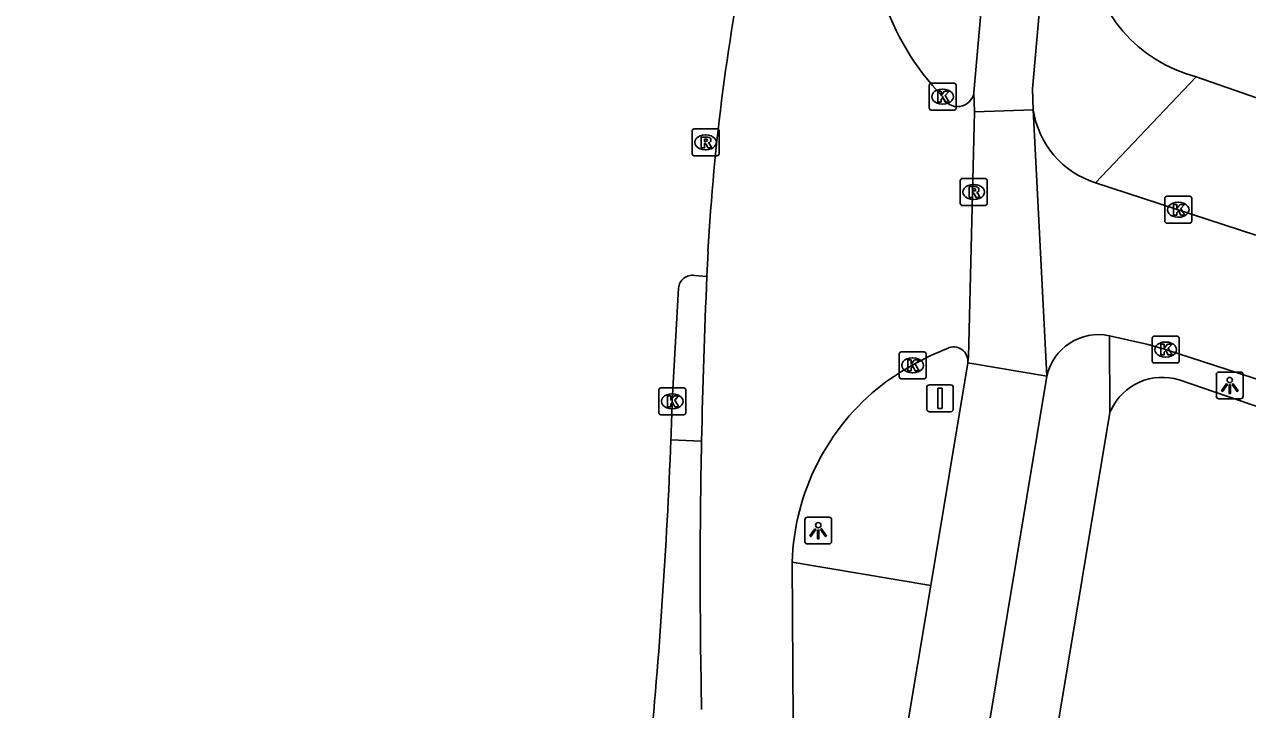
# Model space of a CAD drawing. Extents: x 161696 to 162377, y 380761 to 381673.
# Drawn here: x 161717.57 to 161763.08, y 381082.96 to 381108.46 of the extents above; entities that cross this region are included whole.
import ezdxf

# ---------------------------------------------------------------- set-up
doc = ezdxf.new("R2010")
doc.units = 0
for name, color, linetype in [('IMGEO_Berm_gesloten', 7, 'Continuous'), ('IMGEO_Fietspad_gesloten', 7, 'Continuous'), ('IMGEO_Kolk', 7, 'Continuous'), ('IMGEO_Lichtpunt', 7, 'Continuous'), ('IMGEO_OVBaan_gesloten', 7, 'Continuous'), ('IMGEO_Rijbaan_lokaal_open', 7, 'Continuous'), ('IMGEO_Rijbaan_regionaal_gesloten', 7, 'Continuous'), ('IMGEO_Rioolput', 7, 'Continuous'), ('IMGEO_Verkeersbordpaal', 7, 'Continuous'), ('IMGEO_Voetpad_open', 7, 'Continuous')]:
    doc.layers.add(name, color=color, linetype=linetype)

msp = doc.modelspace()

# ---------------------------------------------------------------- linework, layer by layer
at = {"layer": 'IMGEO_Berm_gesloten'}
msp.add_lwpolyline([(161742.764, 381092.944), (161741.623, 381093)], dxfattribs=at)
at = {"layer": 'IMGEO_Fietspad_gesloten'}
for points in [[(161755.105, 381105.291), (161755.078, 381106.072), (161758.146, 381140.74)], [(161752.9, 381105.932), (161755.369, 381133.869)], [(161752.925, 381105.216), (161755.105, 381105.291)], [(161752.669, 381095.866), (161751.293, 381087.571)], [(161755.609, 381095.365), (161752.669, 381095.866)], [(161717.567, 380865.73), (161755.609, 381095.365)]]:
    msp.add_lwpolyline(points, dxfattribs=at)
at = {"layer": 'IMGEO_Kolk'}
for p, q in [((161751.235, 381105.35), (161751.235, 381106.202)), ((161751.31, 381106.276), (161752.162, 381106.276)), ((161751.723, 381106.056), (161751.748, 381106.056)), ((161752.236, 381106.202), (161752.236, 381105.35)), ((161751.746, 381105.496), (161751.721, 381105.496)), ((161752.162, 381105.276), (161751.31, 381105.276)), ((161760.002, 381101.14), (161760.002, 381101.992)), ((161760.077, 381102.066), (161760.929, 381102.066)), ((161760.49, 381101.846), (161760.515, 381101.846)), ((161761.003, 381101.992), (161761.003, 381101.14)), ((161760.929, 381101.066), (161760.077, 381101.066)), ((161760.513, 381101.286), (161760.488, 381101.286)), ((161759.61, 381096.86), (161760.462, 381096.86)), ((161759.535, 381095.934), (161759.535, 381096.786)), ((161760.023, 381096.64), (161760.048, 381096.64)), ((161760.536, 381096.786), (161760.536, 381095.934)), ((161750.119, 381095.346), (161750.119, 381096.198)), ((161750.194, 381096.272), (161751.046, 381096.272)), ((161750.607, 381096.052), (161750.632, 381096.052)), ((161751.12, 381096.198), (161751.12, 381095.346)), ((161760.046, 381096.08), (161760.021, 381096.08)), ((161750.63, 381095.492), (161750.605, 381095.492)), ((161760.462, 381095.86), (161759.61, 381095.86)), ((161751.046, 381095.272), (161750.194, 381095.272)), ((161741.173, 381094.007), (161741.173, 381094.859)), ((161741.248, 381094.933), (161742.1, 381094.933)), ((161741.661, 381094.713), (161741.686, 381094.713)), ((161742.174, 381094.859), (161742.174, 381094.007)), ((161741.684, 381094.153), (161741.659, 381094.153)), ((161742.1, 381093.933), (161741.248, 381093.933))]:
    msp.add_line(p, q, dxfattribs=at)
for points in [[(161751.235, 381105.35), (161751.235, 381106.202)], [(161751.31, 381106.276), (161752.162, 381106.276)], [(161751.556, 381105.976), (161751.679, 381105.976), (161751.679, 381105.825), (161751.809, 381105.976), (161751.973, 381105.976), (161751.827, 381105.825), (161751.98, 381105.576), (161751.828, 381105.576), (161751.743, 381105.74), (161751.679, 381105.673), (161751.679, 381105.576), (161751.556, 381105.576), (161751.556, 381105.976)], [(161752.236, 381106.202), (161752.236, 381105.35)], [(161752.162, 381105.276), (161751.31, 381105.276)], [(161760.002, 381101.14), (161760.002, 381101.992)], [(161760.077, 381102.066), (161760.929, 381102.066)], [(161761.003, 381101.992), (161761.003, 381101.14)], [(161760.323, 381101.766), (161760.446, 381101.766), (161760.446, 381101.615), (161760.576, 381101.766), (161760.74, 381101.766), (161760.594, 381101.615), (161760.747, 381101.366), (161760.595, 381101.366), (161760.51, 381101.53), (161760.446, 381101.463), (161760.446, 381101.366), (161760.323, 381101.366), (161760.323, 381101.766)], [(161760.929, 381101.066), (161760.077, 381101.066)], [(161759.61, 381096.86), (161760.462, 381096.86)], [(161759.535, 381095.934), (161759.535, 381096.786)], [(161759.856, 381096.56), (161759.979, 381096.56), (161759.979, 381096.409), (161760.109, 381096.56), (161760.273, 381096.56), (161760.127, 381096.409), (161760.28, 381096.16), (161760.128, 381096.16), (161760.043, 381096.324), (161759.979, 381096.257), (161759.979, 381096.16), (161759.856, 381096.16), (161759.856, 381096.56)], [(161760.536, 381096.786), (161760.536, 381095.934)], [(161750.119, 381095.346), (161750.119, 381096.198)], [(161750.194, 381096.272), (161751.046, 381096.272)], [(161750.44, 381095.972), (161750.563, 381095.972), (161750.563, 381095.821), (161750.693, 381095.972), (161750.857, 381095.972), (161750.711, 381095.821), (161750.864, 381095.572), (161750.712, 381095.572), (161750.627, 381095.736), (161750.563, 381095.669), (161750.563, 381095.572), (161750.44, 381095.572), (161750.44, 381095.972)], [(161751.12, 381096.198), (161751.12, 381095.346)], [(161760.462, 381095.86), (161759.61, 381095.86)], [(161751.046, 381095.272), (161750.194, 381095.272)], [(161741.173, 381094.007), (161741.173, 381094.859)], [(161741.248, 381094.933), (161742.1, 381094.933)], [(161741.494, 381094.633), (161741.617, 381094.633), (161741.617, 381094.482), (161741.747, 381094.633), (161741.911, 381094.633), (161741.765, 381094.482), (161741.918, 381094.233), (161741.766, 381094.233), (161741.681, 381094.397), (161741.617, 381094.33), (161741.617, 381094.233), (161741.494, 381094.233), (161741.494, 381094.633)], [(161742.174, 381094.859), (161742.174, 381094.007)], [(161742.1, 381093.933), (161741.248, 381093.933)]]:
    msp.add_lwpolyline(points, dxfattribs=at)
for centre, start, end in [((161751.312, 381106.2), 91.552, 178.448), ((161751.312, 381106.2), 91.552, 178.448), ((161752.16, 381106.2), 1.552, 88.448), ((161752.16, 381106.2), 1.552, 88.448), ((161751.312, 381105.352), 181.552, 268.448), ((161751.312, 381105.352), 181.552, 268.448), ((161752.16, 381105.352), 271.552, 358.448), ((161752.16, 381105.352), 271.552, 358.448), ((161760.079, 381101.99), 91.552, 178.448), ((161760.079, 381101.99), 91.552, 178.448), ((161760.927, 381101.99), 1.552, 88.448), ((161760.927, 381101.99), 1.552, 88.448), ((161760.079, 381101.142), 181.552, 268.448), ((161760.079, 381101.142), 181.552, 268.448), ((161760.927, 381101.142), 271.552, 358.448), ((161760.927, 381101.142), 271.552, 358.448), ((161759.612, 381096.784), 91.552, 178.448), ((161759.612, 381096.784), 91.552, 178.448), ((161760.46, 381096.784), 1.552, 88.448), ((161760.46, 381096.784), 1.552, 88.448), ((161750.196, 381096.196), 91.552, 178.448), ((161750.196, 381096.196), 91.552, 178.448), ((161751.044, 381096.196), 1.552, 88.448), ((161751.044, 381096.196), 1.552, 88.448), ((161759.612, 381095.936), 181.552, 268.448), ((161759.612, 381095.936), 181.552, 268.448), ((161760.46, 381095.936), 271.552, 358.448), ((161760.46, 381095.936), 271.552, 358.448), ((161750.196, 381095.348), 181.552, 268.448), ((161750.196, 381095.348), 181.552, 268.448), ((161751.044, 381095.348), 271.552, 358.448), ((161751.044, 381095.348), 271.552, 358.448), ((161741.25, 381094.857), 91.552, 178.448), ((161741.25, 381094.857), 91.552, 178.448), ((161742.098, 381094.857), 1.552, 88.448), ((161742.098, 381094.857), 1.552, 88.448), ((161741.25, 381094.009), 181.552, 268.448), ((161741.25, 381094.009), 181.552, 268.448), ((161742.098, 381094.009), 271.552, 358.448), ((161742.098, 381094.009), 271.552, 358.448)]:
    msp.add_arc(centre, 0.0765, start, end, dxfattribs=at)
for centre, major_axis, ratio, start_param, end_param in [((161751.722, 381105.776), (-0.387, 0.002), 0.722429, 4.712389, 7.853982), ((161751.747, 381105.776), (-0.39, 0.002), 0.717154, 1.570796, 4.712389), ((161760.489, 381101.566), (-0.387, 0.002), 0.722429, 4.712389, 7.853982), ((161760.514, 381101.566), (-0.39, 0.002), 0.717154, 1.570796, 4.712389), ((161760.022, 381096.36), (-0.387, 0.002), 0.722429, 4.712389, 7.853982), ((161760.047, 381096.36), (-0.39, 0.002), 0.717154, 1.570796, 4.712389), ((161750.606, 381095.772), (-0.387, 0.002), 0.722429, 4.712389, 7.853982), ((161750.631, 381095.772), (-0.39, 0.002), 0.717154, 1.570796, 4.712389), ((161741.66, 381094.433), (-0.387, 0.002), 0.722429, 4.712389, 7.853982), ((161741.685, 381094.433), (-0.39, 0.002), 0.717154, 1.570796, 4.712389)]:
    msp.add_ellipse(centre, major_axis=major_axis, ratio=ratio, start_param=start_param, end_param=end_param, dxfattribs=at)
at = {"layer": 'IMGEO_Lichtpunt'}
for p, q in [((161762.823, 381095.522), (161762.015, 381095.522)), ((161762.823, 381095.522), (161762.015, 381095.522)), ((161761.921, 381095.427), (161761.921, 381094.62)), ((161761.921, 381095.427), (161761.921, 381094.62)), ((161762.917, 381094.62), (161762.917, 381095.427)), ((161762.917, 381094.62), (161762.917, 381095.427)), ((161762.015, 381094.526), (161762.823, 381094.526)), ((161762.015, 381094.526), (161762.823, 381094.526)), ((161746.607, 381090.024), (161746.607, 381089.217)), ((161746.607, 381090.024), (161746.607, 381089.217)), ((161747.509, 381090.119), (161746.701, 381090.119)), ((161747.509, 381090.119), (161746.701, 381090.119)), ((161747.603, 381089.217), (161747.603, 381090.024)), ((161747.603, 381089.217), (161747.603, 381090.024)), ((161746.701, 381089.123), (161747.509, 381089.123)), ((161746.701, 381089.123), (161747.509, 381089.123))]:
    msp.add_line(p, q, dxfattribs=at)
for points in [[(161762.295, 381095.091), (161762.334, 381095.063), (161762.146, 381094.801), (161762.108, 381094.828), (161762.295, 381095.091)], [(161762.397, 381095.043), (161762.444, 381095.043), (161762.444, 381094.721), (161762.397, 381094.721), (161762.397, 381095.043)], [(161762.507, 381095.063), (161762.545, 381095.09), (161762.732, 381094.828), (161762.693, 381094.8), (161762.507, 381095.063)], [(161746.981, 381089.688), (161747.02, 381089.66), (161746.832, 381089.398), (161746.794, 381089.425), (161746.981, 381089.688)], [(161747.083, 381089.64), (161747.13, 381089.64), (161747.13, 381089.318), (161747.083, 381089.318), (161747.083, 381089.64)], [(161747.193, 381089.66), (161747.231, 381089.687), (161747.418, 381089.425), (161747.379, 381089.397), (161747.193, 381089.66)]]:
    msp.add_lwpolyline(points, dxfattribs=at)
for centre in [(161762.42, 381095.225), (161747.106, 381089.822)]:
    msp.add_circle(centre, 0.0994, dxfattribs=at)
for centre, start, end in [((161762.015, 381095.427), 90, 180), ((161762.015, 381095.427), 90, 180), ((161762.823, 381095.427), 0, 90), ((161762.823, 381095.427), 0, 90), ((161762.015, 381094.62), 180, 270), ((161762.015, 381094.62), 180, 270), ((161762.823, 381094.62), 270, 0), ((161762.823, 381094.62), 270, 360), ((161746.701, 381090.024), 90, 180), ((161746.701, 381090.024), 90, 180), ((161747.509, 381090.024), 0, 90), ((161747.509, 381090.024), 0, 90), ((161746.701, 381089.217), 180, 270), ((161746.701, 381089.217), 180, 270), ((161747.509, 381089.217), 270, 0), ((161747.509, 381089.217), 270, 360)]:
    msp.add_arc(centre, 0.0946, start, end, dxfattribs=at)
at = {"layer": 'IMGEO_OVBaan_gesloten'}
for points in [[(161743.004, 381100.013), (161742.963, 381099.078)], [(161742.506, 381099.119), (161742.963, 381099.078)], [(161741.674, 381094.433), (161741.91, 381098.647)]]:
    msp.add_lwpolyline(points, dxfattribs=at)
for centre, radius, start, end in [((161822.498, 381095.685), 79.612, 168.21995, 176.88355), ((161742.422, 381098.613), 0.513, 80.5227, 176.232), ((161572.317, 381099.743), 169.44, 357.71929, 358.20416), ((161527.322, 381101.418), 214.466, 354.53945, 357.75059)]:
    msp.add_arc(centre, radius, start, end, dxfattribs=at)
at = {"layer": 'IMGEO_Rijbaan_lokaal_open'}
for points in [[(161755.105, 381105.291), (161755.609, 381095.365)], [(161763.393, 381100.624), (161757.421, 381102.57)], [(161757.945, 381096.876), (161759.385, 381096.554), (161760.032, 381096.361), (161765.152, 381094.704), (161771.79, 381092.372), (161780.95, 381089.034), (161784.723, 381087.57)], [(161751.293, 381087.571), (161746.135, 381088.444)], [(161751.293, 381087.571), (161750.326, 381081.788)]]:
    msp.add_lwpolyline(points, dxfattribs=at)
for centre, radius, start, end in [((161758.453, 381105.795), 3.386, 188.5582, 252.2478), ((161757.54, 381094.941), 1.977, 78.1653, 167.6269)]:
    msp.add_arc(centre, radius, start, end, dxfattribs=at)
at = {"layer": 'IMGEO_Rijbaan_regionaal_gesloten'}
for points in [[(161752.925, 381105.216), (161752.9, 381105.932)], [(161752.669, 381095.866), (161752.676, 381095.899), (161752.696, 381096.077), (161752.925, 381105.216)], [(161746.172, 381082.507), (161746.135, 381088.444)]]:
    msp.add_lwpolyline(points, dxfattribs=at)
for centre, radius, start, end in [((161758.667, 381112.472), 9.637, 171.973, 224.014), ((161752.297, 381106.012), 0.608, 202.824, 352.4427), ((161983.899, 381088.191), 241.181, 177.41285, 178.87086), ((161756.194, 381085.852), 11.388, 112.0824, 126.1148), ((161752.148, 381095.935), 0.525, 352.4501, 116.575), ((161754.86, 381088.176), 8.729, 128.0314, 178.2435), ((161988.477, 381088.024), 245.763, 178.85297, 181.18145)]:
    msp.add_arc(centre, radius, start, end, dxfattribs=at)
at = {"layer": 'IMGEO_Rioolput'}
for p, q in [((161742.488, 381104.574), (161743.34, 381104.574)), ((161742.413, 381103.648), (161742.413, 381104.5)), ((161742.901, 381104.354), (161742.926, 381104.354)), ((161743.414, 381104.5), (161743.414, 381103.648)), ((161742.924, 381103.794), (161742.899, 381103.794)), ((161743.34, 381103.574), (161742.488, 381103.574)), ((161752.392, 381101.801), (161752.392, 381102.653)), ((161752.467, 381102.727), (161753.319, 381102.727)), ((161752.88, 381102.507), (161752.905, 381102.507)), ((161753.393, 381102.653), (161753.393, 381101.801)), ((161752.903, 381101.947), (161752.878, 381101.947)), ((161753.319, 381101.727), (161752.467, 381101.727))]:
    msp.add_line(p, q, dxfattribs=at)
for points in [[(161742.488, 381104.574), (161743.34, 381104.574)], [(161742.413, 381103.648), (161742.413, 381104.5)], [(161743.002, 381104.272), (161742.75, 381104.274), (161742.75, 381103.874)], [(161742.928, 381104.193), (161742.874, 381104.193), (161742.874, 381104.112)], [(161743.414, 381104.5), (161743.414, 381103.648)], [(161742.75, 381103.874), (161742.874, 381103.874), (161742.874, 381104.036), (161742.885, 381104.036)], [(161742.874, 381104.112), (161742.926, 381104.112)], [(161742.932, 381104.007), (161743.003, 381103.874), (161743.143, 381103.874), (161743.078, 381104)], [(161743.34, 381103.574), (161742.488, 381103.574)], [(161752.392, 381101.801), (161752.392, 381102.653)], [(161752.467, 381102.727), (161753.319, 381102.727)], [(161752.981, 381102.425), (161752.729, 381102.427), (161752.729, 381102.027)], [(161752.907, 381102.346), (161752.853, 381102.346), (161752.853, 381102.265)], [(161753.393, 381102.653), (161753.393, 381101.801)], [(161752.729, 381102.027), (161752.853, 381102.027), (161752.853, 381102.189), (161752.864, 381102.189)], [(161752.853, 381102.265), (161752.905, 381102.265)], [(161752.911, 381102.16), (161752.982, 381102.027), (161753.122, 381102.027), (161753.057, 381102.153)], [(161753.319, 381101.727), (161752.467, 381101.727)]]:
    msp.add_lwpolyline(points, dxfattribs=at)
for centre, radius, start, end in [((161742.49, 381104.498), 0.0765, 91.552, 178.448), ((161742.49, 381104.498), 0.0765, 91.552, 178.448), ((161743.338, 381104.498), 0.0765, 1.552, 88.448), ((161743.338, 381104.498), 0.0765, 1.552, 88.448), ((161742.91, 381104.301), 0.19, 274.7715, 282.9687), ((161742.934, 381104.097), 0.0964, 77.0061, 93.1865), ((161742.948, 381104.154), 0.0378, 276.6634, 79.6772), ((161743.001, 381104.162), 0.109, 350.3612, 89.416), ((161742.999, 381104.162), 0.112, 277.5842, 350.9817), ((161742.884, 381103.983), 0.0533, 26.0293, 88.6989), ((161742.983, 381103.947), 0.108, 29.5134, 73.7905), ((161742.49, 381103.65), 0.0765, 181.552, 268.448), ((161742.49, 381103.65), 0.0765, 181.552, 268.448), ((161743.338, 381103.65), 0.0765, 271.552, 358.448), ((161743.338, 381103.65), 0.0765, 271.552, 358.448), ((161752.469, 381102.651), 0.0765, 91.552, 178.448), ((161752.469, 381102.651), 0.0765, 91.552, 178.448), ((161752.913, 381102.25), 0.0964, 77.0061, 93.1865), ((161752.927, 381102.307), 0.0378, 276.6634, 79.6772), ((161752.98, 381102.315), 0.109, 350.3612, 89.416), ((161752.978, 381102.315), 0.112, 277.5842, 350.9817), ((161753.317, 381102.651), 0.0765, 1.552, 88.448), ((161753.317, 381102.651), 0.0765, 1.552, 88.448), ((161752.863, 381102.136), 0.0533, 26.0293, 88.6989), ((161752.889, 381102.454), 0.19, 274.7715, 282.9687), ((161752.962, 381102.1), 0.108, 29.5134, 73.7905), ((161752.469, 381101.803), 0.0765, 181.552, 268.448), ((161752.469, 381101.803), 0.0765, 181.552, 268.448), ((161753.317, 381101.803), 0.0765, 271.552, 358.448), ((161753.317, 381101.803), 0.0765, 271.552, 358.448)]:
    msp.add_arc(centre, radius, start, end, dxfattribs=at)
for centre, major_axis, ratio, start_param, end_param in [((161742.9, 381104.074), (-0.387, 0.002), 0.722429, 4.712389, 7.853982), ((161742.925, 381104.074), (-0.39, 0.002), 0.717154, 1.570796, 4.712389), ((161752.879, 381102.227), (-0.387, 0.002), 0.722429, 4.712389, 7.853982), ((161752.904, 381102.227), (-0.39, 0.002), 0.717154, 1.570796, 4.712389)]:
    msp.add_ellipse(centre, major_axis=major_axis, ratio=ratio, start_param=start_param, end_param=end_param, dxfattribs=at)
at = {"layer": 'IMGEO_Verkeersbordpaal'}
for p, q in [((161751.243, 381095.046), (161752.033, 381095.046)), ((161752.033, 381095.046), (161751.243, 381095.046)), ((161751.143, 381094.146), (161751.143, 381094.946)), ((161751.143, 381094.946), (161751.143, 381094.146)), ((161752.133, 381094.946), (161752.133, 381094.146)), ((161752.133, 381094.146), (161752.133, 381094.946)), ((161752.033, 381094.046), (161751.243, 381094.046)), ((161751.243, 381094.046), (161752.033, 381094.046))]:
    msp.add_line(p, q, dxfattribs=at)
msp.add_lwpolyline([(161751.563, 381094.921), (161751.713, 381094.921), (161751.713, 381094.171), (161751.563, 381094.171), (161751.563, 381094.921)], dxfattribs=at)
for centre, start, end in [((161751.243, 381094.946), 90, 180), ((161751.243, 381094.946), 90, 180), ((161752.033, 381094.946), 0, 90), ((161752.033, 381094.946), 360, 90), ((161751.243, 381094.146), 180, 270), ((161751.243, 381094.146), 180, 270), ((161752.033, 381094.146), 270, 0), ((161752.033, 381094.146), 270, 0)]:
    msp.add_arc(centre, 0.1, start, end, dxfattribs=at)
at = {"layer": 'IMGEO_Voetpad_open'}
for points in [[(161757.421, 381102.57), (161761.169, 381106.516)], [(161824.784, 381081.427), (161817.314, 381084.98), (161802.671, 381091.179), (161790.67, 381096.003), (161781.878, 381099.302), (161761.169, 381106.516)], [(161757.945, 381096.876), (161757.96, 381094.016)], [(161826.947, 381068.015), (161809.615, 381076.179), (161798.524, 381081.016), (161786.305, 381085.875), (161768.146, 381092.627), (161760.54, 381095.232), (161760.357, 381095.28), (161760.171, 381095.311), (161759.982, 381095.326), (161759.794, 381095.323), (161759.606, 381095.304), (161759.42, 381095.268), (161759.239, 381095.215), (161759.062, 381095.147), (161758.893, 381095.063), (161758.732, 381094.965), (161758.58, 381094.852), (161758.439, 381094.726), (161758.31, 381094.588), (161758.194, 381094.439), (161758.091, 381094.281), (161758.003, 381094.114), (161757.96, 381094.016)], [(161757.96, 381094.016), (161751.783, 381056.863), (161751.055, 381052.485), (161745.065, 381016.456), (161744.222, 381011.385), (161743.99, 381009.989), (161742.341, 381000), (161725.046, 380895.238), (161719.314, 380861.106), (161723.616, 380854.735)]]:
    msp.add_lwpolyline(points, dxfattribs=at)
msp.add_arc((161762.506, 381111.686), 5.34, 185.5562, 255.5002, dxfattribs=at)

doc.saveas('drawing.dxf')
